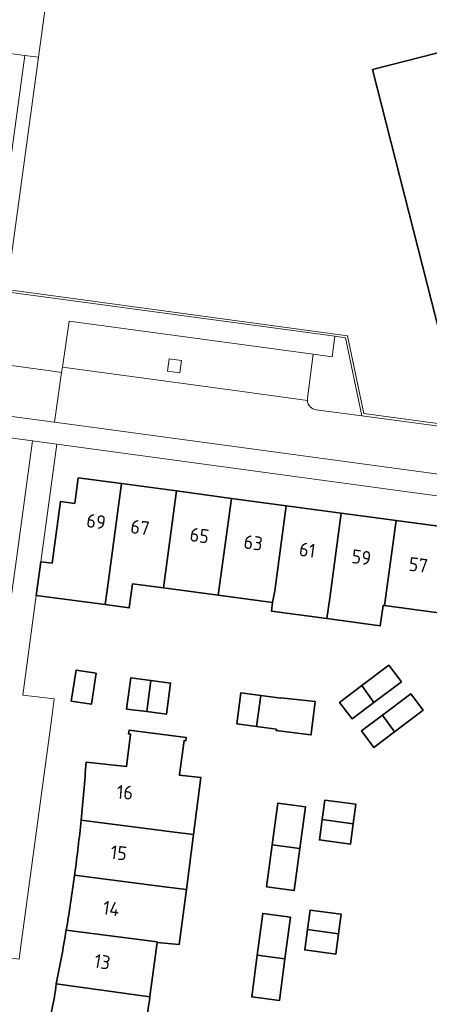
# Model space of a CAD drawing. Extents: x 150256 to 156914, y 461459 to 469481.
# Tile 554 of 656: x 154545 to 154585, y 467740 to 467836. Entities that reach past the tile are written whole.
import ezdxf
from ezdxf.enums import TextEntityAlignment as Align

# ---------------------------------------------------------------- set-up
doc = ezdxf.new("R2010")
doc.units = 0
doc.header["$LTSCALE"] = 0.75
for name, color, linetype, lineweight in [('B-RO-GR-GROENVOORZIENING-GV', 251, 'CONTINUOUS', 18), ('B-RO-IE-TERREINAFSCHEIDING_KUNSTMATIG_MUUR-G', 251, 'IE-TERREINAFSCHEIDING-KUNSTMATIG-DICHT', 18), ('B-RO-OG-BEBOUWING-GV', 6, 'CONTINUOUS', 35), ('B-RO-OG-BEBOUWING-T18', 1, 'CONTINUOUS', 18), ('B-RO-VH-VERHARDING_BETONSTRAATSTEEN-GV', 251, 'CONTINUOUS', 18), ('B-RO-VH-VERHARDING_TEGEL-GV', 251, 'CONTINUOUS', 18)]:
    doc.layers.add(name, color=color, linetype=linetype, lineweight=lineweight)
doc.styles.add('NLCS-ISO-M200-T18', font='NLCS-ISO.ttf', dxfattribs={"height": 360})
doc.linetypes.add('IE-TERREINAFSCHEIDING-KUNSTMATIG-DICHT', pattern='A,8,-1,[82,NLCS.SHX,S=0.75,R=90,X=0,Y=0],-1', length=10)

msp = doc.modelspace()

# ---------------------------------------------------------------- linework, layer by layer
at = {"layer": 'B-RO-GR-GROENVOORZIENING-GV'}
msp.add_lwpolyline([(154559.062, 467801.519), (154560.251, 467801.358), (154560.412, 467802.549), (154559.223, 467802.707)], close=True, dxfattribs=at)
msp.add_lwpolyline([(154559.062, 467801.519), (154560.251, 467801.358), (154560.412, 467802.549), (154559.223, 467802.707)], close=True, dxfattribs=at)
at = {"layer": 'B-RO-IE-TERREINAFSCHEIDING_KUNSTMATIG_MUUR-G'}
for points in [[(154577.988, 467797.167), (154576.389, 467804.775), (154575.349, 467804.916), (154543.355, 467809.245)], [(154577.988, 467797.167), (154576.389, 467804.775), (154575.349, 467804.916), (154543.355, 467809.245)], [(154600.493, 467794.378), (154578.163, 467797.401), (154576.573, 467804.972), (154543.384, 467809.463)], [(154600.493, 467794.378), (154578.163, 467797.401), (154576.573, 467804.972), (154543.384, 467809.463)], [(154600.463, 467794.16), (154577.988, 467797.167)], [(154600.463, 467794.16), (154577.988, 467797.167)]]:
    msp.add_lwpolyline(points, dxfattribs=at)
at = {"layer": 'B-RO-OG-BEBOUWING-GV'}
for points in [[(154579.016, 467830.925), (154585.664, 467804.782), (154598.364, 467807.997), (154591.742, 467834.175)], [(154579.016, 467830.925), (154585.664, 467804.782), (154598.364, 467807.997), (154591.742, 467834.175)], [(154546.71, 467782.947), (154546.267, 467779.677), (154552.978, 467778.773), (154553.294, 467781.122), (154554.567, 467790.575), (154550.356, 467791.144), (154550.018, 467788.637), (154548.621, 467788.825), (154547.809, 467782.799)], [(154546.71, 467782.947), (154546.267, 467779.677), (154552.978, 467778.773), (154553.294, 467781.122), (154554.567, 467790.575), (154550.356, 467791.144), (154550.018, 467788.637), (154548.621, 467788.825), (154547.809, 467782.799)], [(154558.646, 467780.401), (154559.919, 467789.852), (154554.567, 467790.575), (154553.294, 467781.122), (154552.978, 467778.773), (154555.328, 467778.457), (154555.644, 467780.805)], [(154558.646, 467780.401), (154559.919, 467789.852), (154554.567, 467790.575), (154553.294, 467781.122), (154552.978, 467778.773), (154555.328, 467778.457), (154555.644, 467780.805)], [(154563.998, 467779.68), (154565.27, 467789.13), (154559.919, 467789.852), (154558.646, 467780.401)], [(154563.998, 467779.68), (154565.27, 467789.13), (154559.919, 467789.852), (154558.646, 467780.401)], [(154570.622, 467788.407), (154565.27, 467789.13), (154563.998, 467779.68), (154569.27, 467778.97), (154569.507, 467780.126)], [(154570.622, 467788.407), (154565.27, 467789.13), (154563.998, 467779.68), (154569.27, 467778.97), (154569.507, 467780.126)], [(154574.58, 467777.411), (154574.849, 467779.407), (154575.964, 467787.685), (154570.622, 467788.407), (154569.507, 467780.126), (154569.27, 467778.97), (154569.18, 467778.128)], [(154574.58, 467777.411), (154574.849, 467779.407), (154575.964, 467787.685), (154570.622, 467788.407), (154569.507, 467780.126), (154569.27, 467778.97), (154569.18, 467778.128)], [(154581.305, 467786.964), (154575.964, 467787.685), (154574.849, 467779.407), (154574.58, 467777.411), (154579.774, 467776.721), (154580.07, 467778.705), (154580.191, 467778.689)], [(154581.305, 467786.964), (154575.964, 467787.685), (154574.849, 467779.407), (154574.58, 467777.411), (154579.774, 467776.721), (154580.07, 467778.705), (154580.191, 467778.689)], [(154586.657, 467786.241), (154581.305, 467786.964), (154580.191, 467778.689), (154585.435, 467777.983), (154585.543, 467777.968)], [(154586.657, 467786.241), (154581.305, 467786.964), (154580.191, 467778.689), (154585.435, 467777.983), (154585.543, 467777.968)], [(154579.142, 467769.242), (154581.824, 467771.267), (154580.62, 467772.864), (154577.989, 467770.882)], [(154579.142, 467769.242), (154581.824, 467771.267), (154580.62, 467772.864), (154577.989, 467770.882)], [(154552.102, 467772.096), (154550.138, 467772.399), (154549.671, 467769.375), (154551.635, 467769.072)], [(154552.102, 467772.096), (154550.138, 467772.399), (154549.671, 467769.375), (154551.635, 467769.072)], [(154557.024, 467768.348), (154557.432, 467771.381), (154555.462, 467771.637), (154555.067, 467768.603)], [(154557.024, 467768.348), (154557.432, 467771.381), (154555.462, 467771.637), (154555.067, 467768.603)], [(154557.024, 467768.348), (154558.948, 467768.098), (154559.343, 467771.132), (154557.432, 467771.381)], [(154557.024, 467768.348), (154558.948, 467768.098), (154559.343, 467771.132), (154557.432, 467771.381)], [(154577.989, 467770.882), (154575.817, 467769.245), (154577.032, 467767.648), (154579.142, 467769.242)], [(154577.989, 467770.882), (154575.817, 467769.245), (154577.032, 467767.648), (154579.142, 467769.242)], [(154568.134, 467769.927), (154566.206, 467770.193), (154565.788, 467767.162), (154567.726, 467766.897)], [(154568.134, 467769.927), (154566.206, 467770.193), (154565.788, 467767.162), (154567.726, 467766.897)], [(154567.726, 467766.897), (154569.663, 467766.633), (154569.645, 467766.5), (154573.012, 467766.078), (154573.028, 467766.199), (154573.445, 467769.321), (154570.084, 467769.689), (154570.08, 467769.658), (154568.134, 467769.927)], [(154567.726, 467766.897), (154569.663, 467766.633), (154569.645, 467766.5), (154573.012, 467766.078), (154573.028, 467766.199), (154573.445, 467769.321), (154570.084, 467769.689), (154570.08, 467769.658), (154568.134, 467769.927)], [(154580.002, 467768.019), (154581.148, 467766.385), (154583.94, 467768.486), (154582.736, 467770.083)], [(154580.002, 467768.019), (154581.148, 467766.385), (154583.94, 467768.486), (154582.736, 467770.083)], [(154581.148, 467766.385), (154580.002, 467768.019), (154577.941, 467766.464), (154579.13, 467764.867)], [(154581.148, 467766.385), (154580.002, 467768.019), (154577.941, 467766.464), (154579.13, 467764.867)], [(154569.235, 467755.36), (154571.941, 467755.003), (154572.486, 467759.061), (154569.781, 467759.424)], [(154569.235, 467755.36), (154571.941, 467755.003), (154572.486, 467759.061), (154569.781, 467759.424)], [(154577.14, 467757.411), (154577.408, 467759.321), (154574.372, 467759.72), (154574.112, 467757.826)], [(154577.14, 467757.411), (154577.408, 467759.321), (154574.372, 467759.72), (154574.112, 467757.826)], [(154577.14, 467757.411), (154574.112, 467757.826), (154573.839, 467755.841), (154576.861, 467755.426)], [(154577.14, 467757.411), (154574.112, 467757.826), (154573.839, 467755.841), (154576.861, 467755.426)], [(154571.941, 467755.003), (154569.235, 467755.36), (154568.688, 467751.281), (154571.393, 467750.918)], [(154571.941, 467755.003), (154569.235, 467755.36), (154568.688, 467751.281), (154571.393, 467750.918)], [(154567.791, 467744.615), (154570.489, 467744.271), (154571.021, 467748.335), (154568.324, 467748.689)], [(154567.791, 467744.615), (154570.489, 467744.271), (154571.021, 467748.335), (154568.324, 467748.689)], [(154572.684, 467747.126), (154575.715, 467746.71), (154575.969, 467748.606), (154572.936, 467749.011)], [(154572.684, 467747.126), (154575.715, 467746.71), (154575.969, 467748.606), (154572.936, 467749.011)], [(154575.715, 467746.71), (154572.684, 467747.126), (154572.417, 467745.132), (154575.45, 467744.727)], [(154575.715, 467746.71), (154572.684, 467747.126), (154572.417, 467745.132), (154575.45, 467744.727)], [(154567.791, 467744.615), (154567.258, 467740.548), (154569.955, 467740.194), (154570.489, 467744.271)], [(154567.791, 467744.615), (154567.258, 467740.548), (154569.955, 467740.194), (154570.489, 467744.271)]]:
    msp.add_lwpolyline(points, close=True, dxfattribs=at)
for points in [[(154550.636, 467757.78), (154559.467, 467756.649), (154561.583, 467756.378), (154562.304, 467761.934), (154560.199, 467762.171), (154560.205, 467762.218), (154560.662, 467765.522), (154560.831, 467765.498), (154560.878, 467765.814), (154555.299, 467766.528), (154555.243, 467766.194), (154555.447, 467766.157), (154555.052, 467762.998), (154551.113, 467763.433)], [(154550.636, 467757.78), (154559.467, 467756.649), (154561.583, 467756.378), (154562.304, 467761.934), (154560.199, 467762.171), (154560.205, 467762.218), (154560.662, 467765.522), (154560.831, 467765.498), (154560.878, 467765.814), (154555.299, 467766.528), (154555.243, 467766.194), (154555.447, 467766.157), (154555.052, 467762.998), (154551.113, 467763.433)], [(154549.997, 467752.407), (154558.756, 467751.286), (154560.887, 467751.013), (154561.583, 467756.378), (154559.467, 467756.649), (154550.636, 467757.78)], [(154549.997, 467752.407), (154558.756, 467751.286), (154560.887, 467751.013), (154561.583, 467756.378), (154559.467, 467756.649), (154550.636, 467757.78)], [(154549.181, 467747.048), (154558.044, 467745.914), (154558.035, 467745.848), (154560.193, 467745.664), (154560.887, 467751.013), (154558.756, 467751.286), (154549.997, 467752.407)], [(154549.181, 467747.048), (154558.044, 467745.914), (154558.035, 467745.848), (154560.193, 467745.664), (154560.887, 467751.013), (154558.756, 467751.286), (154549.997, 467752.407)], [(154550.02, 467752.575), (154549.997, 467752.407)], [(154550.02, 467752.575), (154549.997, 467752.407)], [(154558.035, 467745.848), (154558.044, 467745.914), (154549.181, 467747.048)], [(154558.035, 467745.848), (154558.044, 467745.914), (154549.181, 467747.048)], [(154548.216, 467741.817), (154557.333, 467740.55), (154557.34, 467740.602), (154558.035, 467745.848)], [(154548.216, 467741.817), (154557.333, 467740.55), (154557.34, 467740.602), (154558.035, 467745.848)], [(154557.333, 467740.55), (154548.216, 467741.817)], [(154557.333, 467740.55), (154548.216, 467741.817)]]:
    msp.add_lwpolyline(points, dxfattribs=at)
for points in [[(154551.113, 467763.433, -0.009383), (154550.636, 467757.78)], [(154551.113, 467763.433, -0.009383), (154550.636, 467757.78)], [(154550.636, 467757.78, -0.00807), (154550.02, 467752.575)], [(154550.636, 467757.78, -0.00807), (154550.02, 467752.575)], [(154549.997, 467752.407, -0.008948), (154549.181, 467747.048)], [(154549.997, 467752.407, -0.008948), (154549.181, 467747.048)], [(154549.181, 467747.048, -0.007819), (154548.216, 467741.817)], [(154549.181, 467747.048, -0.007819), (154548.216, 467741.817)], [(154548.216, 467741.817, -0.051611), (154547.109, 467736.838)], [(154548.216, 467741.817, -0.051611), (154547.109, 467736.838)], [(154556.277, 467734.765, 0.022115), (154557.333, 467740.55)], [(154556.277, 467734.765, 0.022115), (154557.333, 467740.55)]]:
    msp.add_lwpolyline(points, format="xyb", dxfattribs=at)
at = {"layer": 'B-RO-VH-VERHARDING_BETONSTRAATSTEEN-GV'}
for points in [[(154575.349, 467804.916), (154575.078, 467802.914), (154573.24, 467803.162), (154572.681, 467798.898)], [(154575.349, 467804.916), (154575.078, 467802.914), (154573.24, 467803.162), (154572.681, 467798.898)], [(154573.518, 467797.765), (154577.988, 467797.167), (154576.389, 467804.775), (154575.349, 467804.916)], [(154573.518, 467797.765), (154577.988, 467797.167), (154576.389, 467804.775), (154575.349, 467804.916)], [(154548.826, 467801.897), (154548.727, 467801.402), (154548.038, 467796.544), (154599.835, 467789.532)], [(154548.826, 467801.897), (154548.727, 467801.402), (154548.038, 467796.544), (154599.835, 467789.532)], [(154572.671, 467798.656), (154565.367, 467799.662), (154548.826, 467801.897)], [(154572.671, 467798.656), (154565.367, 467799.662), (154548.826, 467801.897)], [(154600.463, 467794.16), (154577.988, 467797.167), (154573.518, 467797.765)], [(154600.463, 467794.16), (154577.988, 467797.167), (154573.518, 467797.765)]]:
    msp.add_lwpolyline(points, dxfattribs=at)
msp.add_lwpolyline([(154542.394, 467797.308), (154548.038, 467796.544), (154548.727, 467801.402), (154547.429, 467801.58), (154544.323, 467802.006), (154543.072, 467802.177)], close=True, dxfattribs=at)
msp.add_lwpolyline([(154542.394, 467797.308), (154548.038, 467796.544), (154548.727, 467801.402), (154547.429, 467801.58), (154544.323, 467802.006), (154543.072, 467802.177)], close=True, dxfattribs=at)
for points in [[(154572.681, 467798.898, 0.057753), (154572.671, 467798.656)], [(154572.681, 467798.898, 0.057753), (154572.671, 467798.656)], [(154572.671, 467798.656, 0.353286), (154573.518, 467797.765)], [(154573.518, 467797.765, -0.353286), (154572.671, 467798.656)], [(154572.671, 467798.656, 0.353286), (154573.518, 467797.765)], [(154573.518, 467797.765, -0.353286), (154572.671, 467798.656)]]:
    msp.add_lwpolyline(points, format="xyb", dxfattribs=at)
at = {"layer": 'B-RO-VH-VERHARDING_TEGEL-GV'}
for points in [[(154546.472, 467832.11), (154550.556, 467862.063), (154547.816, 467862.426), (154547.303, 467862.495), (154546.431, 467856.133), (154545.528, 467849.545), (154543.784, 467837.002), (154543.434, 467834.325), (154543.201, 467832.545), (154545.158, 467832.285)], [(154546.472, 467832.11), (154550.556, 467862.063), (154547.816, 467862.426), (154547.303, 467862.495), (154546.431, 467856.133), (154545.528, 467849.545), (154543.784, 467837.002), (154543.434, 467834.325), (154543.201, 467832.545), (154545.158, 467832.285)], [(154543.734, 467821.787), (154543.74, 467821.786), (154542.798, 467814.863), (154542.067, 467809.444), (154543.355, 467809.245), (154543.384, 467809.463), (154546.472, 467832.11), (154545.158, 467832.285)], [(154543.734, 467821.787), (154543.74, 467821.786), (154542.798, 467814.863), (154542.067, 467809.444), (154543.355, 467809.245), (154543.384, 467809.463), (154546.472, 467832.11), (154545.158, 467832.285)], [(154559.062, 467801.519), (154559.223, 467802.707), (154560.412, 467802.549), (154560.251, 467801.358)], [(154559.062, 467801.519), (154559.223, 467802.707), (154560.412, 467802.549), (154560.251, 467801.358)]]:
    msp.add_lwpolyline(points, close=True, dxfattribs=at)
for points in [[(154482.92, 467810.788), (154482.909, 467810.823), (154483.451, 467815.281), (154543.082, 467807.245), (154543.124, 467807.239), (154542.544, 467802.768), (154542.446, 467802.263), (154543.072, 467802.177), (154544.323, 467802.006), (154547.429, 467801.58), (154548.727, 467801.402), (154548.826, 467801.897), (154549.464, 467806.38), (154573.24, 467803.162), (154575.078, 467802.914), (154575.349, 467804.916), (154543.355, 467809.245), (154542.067, 467809.444), (154479.53, 467817.925), (154479.526, 467817.921), (154439.606, 467782.753)], [(154482.92, 467810.788), (154482.909, 467810.823), (154483.451, 467815.281), (154543.082, 467807.245), (154543.124, 467807.239), (154542.544, 467802.768), (154542.446, 467802.263), (154543.072, 467802.177), (154544.323, 467802.006), (154547.429, 467801.58), (154548.727, 467801.402), (154548.826, 467801.897), (154549.464, 467806.38), (154573.24, 467803.162), (154575.078, 467802.914), (154575.349, 467804.916), (154543.355, 467809.245), (154542.067, 467809.444), (154479.53, 467817.925), (154479.526, 467817.921), (154439.606, 467782.753)], [(154573.24, 467803.162), (154549.464, 467806.38), (154548.826, 467801.897), (154565.367, 467799.662), (154572.671, 467798.656)], [(154573.24, 467803.162), (154549.464, 467806.38), (154548.826, 467801.897), (154565.367, 467799.662), (154572.671, 467798.656)], [(154548.038, 467796.544), (154542.394, 467797.308), (154486.108, 467804.927), (154485.969, 467802.576)], [(154548.038, 467796.544), (154542.394, 467797.308), (154486.108, 467804.927), (154485.969, 467802.576)], [(154572.681, 467798.898), (154573.24, 467803.162)], [(154572.681, 467798.898), (154573.24, 467803.162)], [(154487.577, 467802.58), (154545.889, 467794.733), (154548.262, 467794.396), (154599.63, 467787.42), (154599.835, 467789.532), (154548.038, 467796.544)], [(154487.577, 467802.58), (154545.889, 467794.733), (154548.262, 467794.396), (154599.63, 467787.42), (154599.835, 467789.532), (154548.038, 467796.544)], [(154546.267, 467779.677), (154546.71, 467782.947), (154548.262, 467794.396), (154545.889, 467794.733), (154544.343, 467783.229), (154543.882, 467779.942), (154542.576, 467770.291), (154542.314, 467768.499), (154541.955, 467765.818), (154541.948, 467765.769), (154539.096, 467744.992), (154539.096, 467744.986), (154541.758, 467744.622), (154544.59, 467744.235)], [(154546.267, 467779.677), (154546.71, 467782.947), (154548.262, 467794.396), (154545.889, 467794.733), (154544.343, 467783.229), (154543.882, 467779.942), (154542.576, 467770.291), (154542.314, 467768.499), (154541.955, 467765.818), (154541.948, 467765.769), (154539.096, 467744.992), (154539.096, 467744.986), (154541.758, 467744.622), (154544.59, 467744.235)], [(154544.715, 467745.276), (154547.774, 467767.769), (154548.021, 467769.582), (154544.952, 467769.968), (154546.267, 467779.677)], [(154544.715, 467745.276), (154547.774, 467767.769), (154548.021, 467769.582), (154544.952, 467769.968), (154546.267, 467779.677)]]:
    msp.add_lwpolyline(points, dxfattribs=at)
for points in [[(154572.671, 467798.656, -0.057753), (154572.681, 467798.898)], [(154572.671, 467798.656, -0.057753), (154572.681, 467798.898)], [(154544.59, 467744.235, 0.004849), (154544.715, 467745.276)], [(154544.59, 467744.235, 0.004849), (154544.715, 467745.276)]]:
    msp.add_lwpolyline(points, format="xyb", dxfattribs=at)

# ---------------------------------------------------------------- texts
at = {"layer": 'B-RO-OG-BEBOUWING-T18', "style": 'NLCS-ISO-M200-T18'}
for s, rotation, p in [('69', 352.3, (154552.1, 467786.872)), ('69', 352.3, (154552.1, 467786.872)), ('67', 352.3, (154556.372, 467786.295)), ('67', 352.3, (154556.372, 467786.295)), ('65', 352.3, (154562.163, 467785.513)), ('65', 352.3, (154562.163, 467785.513)), ('63', 352.3, (154567.398, 467784.806)), ('63', 352.3, (154567.398, 467784.806)), ('61', 352.3, (154572.668, 467784.094)), ('61', 352.3, (154572.668, 467784.094)), ('59', 352.3, (154577.939, 467783.382)), ('59', 352.3, (154577.939, 467783.382)), ('57', 352.3, (154583.475, 467782.635)), ('57', 352.3, (154583.475, 467782.635)), ('16', 355.7, (154554.903, 467760.484)), ('16', 355.7, (154554.903, 467760.484)), ('15', 352.8, (154554.307, 467754.589)), ('15', 352.8, (154554.307, 467754.589)), ('14', 351.8, (154553.574, 467749.168)), ('14', 351.8, (154553.574, 467749.168)), ('13', 350, (154552.701, 467743.975)), ('13', 350, (154552.701, 467743.975))]:
    msp.add_text(s, height=1.35, rotation=rotation, dxfattribs=at).set_placement(p, align=Align.MIDDLE)

doc.saveas('drawing.dxf')
